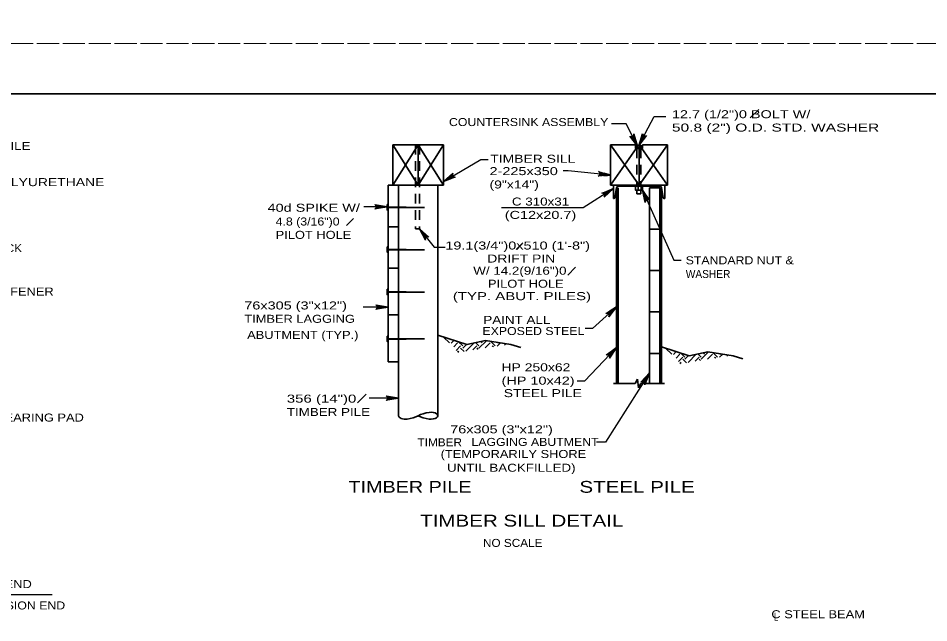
# Model space of a CAD drawing. Extents: x -11 to 79, y -154 to 0.
# Drawn here: x 46.09 to 59.74, y -52.68 to -43.62 of the extents above; entities that cross this region are included whole.
import ezdxf
from ezdxf.enums import TextEntityAlignment as Align

# ---------------------------------------------------------------- set-up
doc = ezdxf.new("R2010")
doc.units = 0
doc.header["$LTSCALE"] = 0.048
doc.linetypes.add('LONG_DASHED', pattern=[7.5, 6, -1.5])
doc.linetypes.add('MEDIUM_DASHED', pattern=[4.5, 3, -1.5])
for name, color, linetype, lineweight in [('1', 7, 'Continuous', 25), ('2', 7, 'Continuous', 35), ('3', 7, 'Continuous', 25), ('63', 7, 'LONG_DASHED', 13)]:
    doc.layers.add(name, color=color, linetype=linetype, lineweight=lineweight)

msp = doc.modelspace()

# ---------------------------------------------------------------- hatches: boundary and pattern name
at = {"layer": '2'}
for points in [[(52.56983, -46.02442), (52.55125, -45.9925), (52.46492, -46.06417)], [(54.9665, -48.00325), (54.99117, -48.03058), (55.06108, -47.94275)]]:
    msp.add_hatch(color=256, dxfattribs=at).paths.add_polyline_path(points)
at = {"layer": '3'}
for points in [[(54.87533, -45.94225), (54.87158, -45.97892), (54.98358, -45.97183)], [(54.91192, -46.2135), (54.932, -46.2445), (55.01492, -46.16892)], [(54.97125, -48.62192), (54.99792, -48.64742), (55.06108, -48.55458)], [(55.4825, -49.01783), (55.51367, -49.03767), (55.55758, -48.93433)]]:
    msp.add_hatch(color=256, dxfattribs=at).paths.add_polyline_path(points)

# ---------------------------------------------------------------- linework, layer by layer
at = {"layer": '1', "lineweight": 35}
msp.add_lwpolyline([(35.75, -65.25), (67.25, -65.25), (67.25, -44.75), (35.75, -44.75)], close=True, dxfattribs=at)
at = {"layer": '2'}
for p, q in [((51.70908, -45.51775), (52.46492, -45.51775)), ((51.70925, -45.51775), (52.08708, -46.12275)), ((52.08708, -45.51775), (51.70925, -46.12275)), ((51.70925, -45.51775), (51.70925, -46.12275)), ((52.08708, -45.51775), (52.08708, -46.12275)), ((52.46492, -45.51775), (52.08708, -46.12275)), ((52.08708, -45.51775), (52.46492, -46.12275)), ((52.46492, -45.51775), (52.46492, -46.12275)), ((54.97292, -45.51392), (54.97292, -46.11892)), ((54.97292, -45.51392), (55.39908, -46.11892)), ((54.97292, -45.51392), (55.34417, -45.51392)), ((54.97292, -45.51392), (55.12792, -45.51392)), ((55.35817, -45.57208), (54.97292, -46.11892)), ((55.34417, -45.51392), (55.34417, -45.57208)), ((55.34417, -45.55742), (55.4485, -45.55742)), ((55.35542, -45.55742), (55.35542, -45.53467)), ((55.42567, -45.52758), (55.36533, -45.52758)), ((55.376, -45.53467), (55.376, -45.55742)), ((55.82533, -45.51392), (55.39908, -46.11892)), ((55.39908, -45.57208), (55.39908, -46.11892)), ((55.41575, -45.53467), (55.41575, -45.55742)), ((55.43492, -45.55742), (55.43492, -45.53467)), ((55.82533, -46.11892), (55.44008, -45.57208)), ((55.4485, -45.51392), (55.82533, -45.51392)), ((55.82533, -45.51392), (55.82533, -46.11892)), ((51.63825, -46.12275), (51.79325, -46.12275)), ((51.63833, -46.12275), (51.63833, -48.76833)), ((51.70925, -46.12275), (52.46492, -46.12275)), ((51.79325, -46.12275), (51.79325, -49.57533)), ((52.38092, -46.12275), (52.38092, -49.57533)), ((55.82533, -46.11892), (54.97292, -46.11892)), ((55.01492, -46.11892), (55.01492, -46.31883)), ((55.08683, -46.13742), (55.71192, -46.13742)), ((55.38833, -46.1955), (55.38833, -46.13742)), ((55.43142, -46.1955), (55.43142, -46.13742)), ((55.03608, -46.30783), (55.06108, -46.15925)), ((55.06108, -46.15925), (55.06108, -49.0915)), ((55.08625, -46.15925), (55.08625, -49.0915)), ((55.36725, -46.1955), (55.36725, -46.2515)), ((55.36725, -46.2515), (55.42542, -46.2515)), ((55.42542, -46.1955), (55.42542, -46.2515)), ((55.55758, -46.15925), (55.55758, -49.0915)), ((55.55758, -46.15925), (55.71258, -46.15925)), ((55.71258, -46.15925), (55.71258, -49.0915)), ((55.73767, -46.15925), (55.73767, -49.0915)), ((55.73767, -46.15925), (55.76267, -46.30783)), ((55.01492, -46.31883), (55.02325, -46.31875)), ((51.63875, -46.44617), (52.18383, -46.45442)), ((51.63875, -46.46258), (52.18383, -46.45442)), ((51.63825, -46.74317), (51.79325, -46.74317)), ((55.55758, -46.77967), (55.71258, -46.77967)), ((51.63875, -47.07917), (52.18383, -47.08733)), ((51.63875, -47.0955), (52.18383, -47.08733)), ((51.63825, -47.36367), (51.79325, -47.36367)), ((55.55758, -47.40017), (55.71258, -47.40017)), ((51.63875, -47.714), (52.18383, -47.72217)), ((51.63875, -47.73042), (52.18383, -47.72217)), ((55.55758, -48.02058), (55.71258, -48.02058)), ((51.79325, -48.066), (51.63833, -48.066)), ((51.63892, -48.41633), (52.18392, -48.42458)), ((51.63892, -48.43275), (52.18392, -48.42458)), ((52.55592, -48.48467), (52.46858, -48.39733)), ((52.58367, -48.48758), (52.62433, -48.44692)), ((52.99942, -48.56117), (53.10958, -48.451)), ((53.04533, -48.48467), (53.02525, -48.46458)), ((53.24408, -48.53058), (53.17475, -48.46125)), ((52.62083, -48.54217), (52.67825, -48.48467)), ((52.658, -48.59675), (52.72408, -48.53058)), ((52.75467, -48.53058), (52.69292, -48.46875)), ((52.77542, -48.61242), (52.72408, -48.56117)), ((52.75467, -48.56117), (52.80983, -48.506)), ((52.80058, -48.607), (52.92058, -48.48708)), ((52.90933, -48.59008), (52.96883, -48.53058)), ((52.99942, -48.53058), (52.94967, -48.48083)), ((52.98508, -48.5775), (52.96883, -48.56117)), ((53.09283, -48.5595), (53.16758, -48.48467)), ((53.20167, -48.54233), (53.2135, -48.53058)), ((53.27308, -48.53208), (53.32083, -48.48442)), ((53.28992, -48.48467), (53.28375, -48.4785)), ((53.38025, -48.51675), (53.40008, -48.49692)), ((55.88908, -48.65308), (55.80175, -48.56575)), ((52.69675, -48.6255), (52.67825, -48.607)), ((55.55758, -48.64108), (55.71258, -48.64108)), ((55.91683, -48.656), (55.9575, -48.61533)), ((55.954, -48.71058), (56.01142, -48.65308)), ((55.99117, -48.76517), (56.05725, -48.699)), ((56.08783, -48.699), (56.02608, -48.63717)), ((56.10858, -48.78083), (56.05725, -48.72958)), ((56.08783, -48.72958), (56.143, -48.67442)), ((56.13375, -48.7755), (56.25375, -48.6555)), ((56.2425, -48.7585), (56.302, -48.699)), ((56.33258, -48.699), (56.28283, -48.64933)), ((56.31825, -48.74592), (56.302, -48.72958)), ((56.33258, -48.72958), (56.44275, -48.61942)), ((56.3785, -48.65308), (56.35842, -48.63308)), ((56.426, -48.72792), (56.50075, -48.65308)), ((56.57725, -48.699), (56.50792, -48.62975)), ((56.53483, -48.71075), (56.54667, -48.699)), ((56.60625, -48.7005), (56.65408, -48.65283)), ((56.62308, -48.65308), (56.61692, -48.64692)), ((56.71342, -48.68517), (56.73325, -48.66533)), ((51.79333, -48.76833), (51.63833, -48.76833)), ((56.02992, -48.79392), (56.01142, -48.7755)), ((55.01492, -49.0915), (55.33925, -49.0915)), ((55.33925, -49.0915), (55.37758, -49.02908)), ((55.37758, -49.02908), (55.39075, -49.15725)), ((55.39075, -49.15725), (55.42667, -49.0915)), ((55.42667, -49.0915), (55.78333, -49.0915))]:
    msp.add_line(p, q, dxfattribs=at)
at = {"layer": '2', "linetype": 'MEDIUM_DASHED'}
for p, q in [((52.04833, -45.51775), (52.04833, -46.77408)), ((52.10642, -45.51775), (52.10642, -46.77408)), ((55.36725, -45.57208), (55.36725, -46.13742)), ((55.42542, -45.57208), (55.42542, -46.13742)), ((52.10642, -46.77408), (52.04833, -46.77408))]:
    msp.add_line(p, q, dxfattribs=at)
at = {"layer": '2', "lineweight": 25}
for p, q in [((52.46492, -46.06417), (53.02808, -45.736)), ((53.02808, -45.736), (53.13883, -45.736))]:
    msp.add_line(p, q, dxfattribs=at)
at = {"layer": '2'}
for points in [[(55.34417, -45.57208), (55.4485, -45.57208), (55.4485, -45.51392)], [(55.77558, -46.31875), (55.78383, -46.31883), (55.78383, -46.11892)], [(52.37092, -48.36783), (52.38092, -48.36942), (52.81892, -48.50892), (53.09758, -48.44908), (53.47583, -48.50892), (53.62458, -48.55417)], [(55.73767, -48.54542), (56.15208, -48.67733), (56.43075, -48.61758), (56.809, -48.67733), (56.95775, -48.72258)]]:
    msp.add_lwpolyline(points, dxfattribs=at)
at = {"layer": '2', "lineweight": 25}
for points in [[(52.56983, -46.02442), (52.55125, -45.9925), (52.46492, -46.06417)], [(54.9665, -48.00325), (54.99117, -48.03058), (55.06108, -47.94275)]]:
    msp.add_lwpolyline(points, close=True, dxfattribs=at)
at = {"layer": '2'}
for points in [[(55.34417, -46.13742), (55.4485, -46.13742), (55.4485, -46.1955), (55.34417, -46.1955)], [(51.62242, -46.41208), (51.62242, -46.49125), (51.63875, -46.49125), (51.63875, -46.41208)], [(51.62242, -47.04508), (51.62242, -47.12417), (51.63875, -47.12417), (51.63875, -47.04508)], [(51.62242, -47.67992), (51.62242, -47.759), (51.63875, -47.759), (51.63875, -47.67992)], [(51.6225, -48.38225), (51.6225, -48.46142), (51.63892, -48.46142), (51.63892, -48.38225)]]:
    msp.add_lwpolyline(points, close=True, dxfattribs=at)
at = {"layer": '2', "lineweight": 25}
msp.add_lwpolyline([(55.06108, -47.94275), (54.7005, -48.26792), (54.58975, -48.26792)], dxfattribs=at)
at = {"layer": '2'}
for centre, radius, start, end in [((55.36565, -45.53864), 0.01105, 88.17294, 158.71305), ((55.36565, -45.53864), 0.01105, 21.28694, 88.17294), ((55.39582, -45.55923), 0.03163, 51.05, 128.95), ((55.42529, -45.53764), 0.01005, 17.45181, 162.54819), ((55.08685, -46.16358), 0.02616, 90.03721, 170.46279), ((55.71189, -46.16356), 0.02614, 9.5, 90), ((55.02312, -46.30564), 0.01315, 270.28629, 350.21371), ((55.77555, -46.30571), 0.01308, 189.53721, 269.96279)]:
    msp.add_arc(centre, radius, start, end, dxfattribs=at)
for centre, major_axis, start_param, end_param in [((52.38092, -49.72225), (0.41554, 0), 1.8903203, 2.35619449), ((52.27683, -49.57533), (0.10409, 0), 4.45558788, 8.11078274), ((51.89734, -49.57533), (-0.10409, 0), 0, 1.82759743), ((51.79325, -49.42842), (-0.41554, 0), 1.8903203, 2.35619449), ((52.38092, -49.42842), (0.41554, 0), 3.92699082, 4.39286501)]:
    msp.add_ellipse(centre, major_axis=major_axis, ratio=0.5, start_param=start_param, end_param=end_param, dxfattribs=at)
at = {"layer": '3', "lineweight": 35}
for p, q in [((57.06625, -45.11325), (57.19358, -44.986)), ((51.01133, -46.72617), (51.118, -46.6195)), ((53.55825, -47.08308), (53.65875, -46.9825)), ((54.32942, -47.46808), (54.4475, -47.35)), ((51.17983, -49.38108), (51.30917, -49.25183))]:
    msp.add_line(p, q, dxfattribs=at)
at = {"layer": '3'}
for p, q in [((55.39583, -45.52758), (55.62517, -45.08958)), ((55.62517, -45.08958), (55.7985, -45.08958)), ((55.20717, -45.19933), (54.9875, -45.19933)), ((55.376, -45.53467), (55.20717, -45.19933)), ((55.4485, -46.1955), (55.91933, -47.24533)), ((51.62242, -46.44725), (51.27475, -46.44725)), ((52.10642, -46.77567), (52.32508, -47.05108)), ((52.32508, -47.05108), (52.49067, -47.05108)), ((55.91933, -47.24533), (56.03008, -47.24533)), ((51.63833, -47.94708), (51.26375, -47.94708)), ((55.06108, -48.55467), (54.5805, -49.05733)), ((55.55758, -48.93433), (54.89642, -49.97225)), ((54.5805, -49.05733), (54.46975, -49.05733)), ((51.79325, -49.31308), (51.35192, -49.31308)), ((54.89642, -49.97225), (54.76, -49.97225)), ((46.5995, -52.25967), (41.28892, -52.25967))]:
    msp.add_line(p, q, dxfattribs=at)
for points in [[(55.376, -45.53467), (55.26092, -45.38392), (55.27633, -45.39225), (55.29083, -45.39325), (55.30292, -45.3895), (55.31308, -45.382), (55.321, -45.36975), (55.32342, -45.35242), (55.376, -45.53467), (55.321, -45.36975), (55.31308, -45.382), (55.376, -45.53467), (55.30292, -45.3895), (55.29083, -45.39325), (55.376, -45.53467), (55.27633, -45.39225)], [(55.39583, -45.52758), (55.45133, -45.34625), (55.4535, -45.36358), (55.46117, -45.37592), (55.47125, -45.38358), (55.48325, -45.3875), (55.49775, -45.38675), (55.51325, -45.37867), (55.39583, -45.52758), (55.49775, -45.38675), (55.48325, -45.3875), (55.39583, -45.52758), (55.47125, -45.38358), (55.46117, -45.37592), (55.39583, -45.52758), (55.4535, -45.36358)], [(52.46492, -46.06417), (52.60842, -45.94008), (52.601, -45.95592), (52.60092, -45.9705), (52.60533, -45.98233), (52.6135, -45.99208), (52.62617, -45.99917), (52.64358, -46.0005), (52.46492, -46.06417), (52.62617, -45.99917), (52.6135, -45.99208), (52.46492, -46.06417), (52.60533, -45.98233), (52.60092, -45.9705), (52.46492, -46.06417), (52.601, -45.95592)], [(54.97292, -45.97117), (54.33583, -45.90342), (54.263, -45.90342)], [(54.97292, -45.97117), (54.78383, -45.98625), (54.79917, -45.97783), (54.80783, -45.96617), (54.81133, -45.954), (54.8105, -45.94133), (54.8045, -45.92808), (54.79125, -45.91667), (54.97292, -45.97117), (54.8045, -45.92808), (54.8105, -45.94133), (54.97292, -45.97117), (54.81133, -45.954), (54.80783, -45.96617), (54.97292, -45.97117), (54.79917, -45.97783)], [(55.01492, -46.16875), (54.5625, -46.462), (53.33867, -46.462)], [(55.01492, -46.16875), (54.8775, -46.2995), (54.88417, -46.28333), (54.88358, -46.26883), (54.87858, -46.25717), (54.87, -46.24783), (54.85692, -46.24133), (54.8395, -46.24083), (55.01492, -46.16875), (54.85692, -46.24133), (54.87, -46.24783), (55.01492, -46.16875), (54.87858, -46.25717), (54.88358, -46.26883), (55.01492, -46.16875), (54.88417, -46.28333)], [(55.4485, -46.1955), (55.55667, -46.35125), (55.54175, -46.34225), (55.52725, -46.34058), (55.515, -46.34375), (55.5045, -46.35083), (55.49608, -46.36275), (55.49292, -46.37992), (55.4485, -46.1955), (55.49608, -46.36275), (55.5045, -46.35083), (55.4485, -46.1955), (55.515, -46.34375), (55.52725, -46.34058), (55.4485, -46.1955), (55.54175, -46.34225)], [(51.62242, -46.44725), (51.436, -46.48225), (51.44317, -46.47725), (51.45033, -46.47225), (51.45408, -46.466), (51.45775, -46.45975), (51.45883, -46.4535), (51.45992, -46.44725), (51.45883, -46.441), (51.45775, -46.43475), (51.45408, -46.4285), (51.45033, -46.42225), (51.44317, -46.41733), (51.436, -46.41233), (51.62242, -46.44725), (51.44317, -46.41733), (51.45033, -46.42225), (51.62242, -46.44725), (51.45408, -46.4285), (51.45775, -46.43475), (51.62242, -46.44725), (51.45883, -46.441), (51.45992, -46.44725), (51.62242, -46.44725), (51.45883, -46.4535), (51.45775, -46.45975), (51.62242, -46.44725), (51.45408, -46.466), (51.45033, -46.47225), (51.62242, -46.44725), (51.44317, -46.47725)], [(52.10642, -46.77567), (52.24967, -46.89992), (52.233, -46.89483), (52.21858, -46.89683), (52.2075, -46.90292), (52.199, -46.91242), (52.19383, -46.92592), (52.195, -46.94342), (52.10642, -46.77567), (52.19383, -46.92592), (52.199, -46.91242), (52.10642, -46.77567), (52.2075, -46.90292), (52.21858, -46.89683), (52.10642, -46.77567), (52.233, -46.89483)], [(51.63833, -47.94708), (51.45192, -47.982), (51.45908, -47.97708), (51.46625, -47.97208), (51.47, -47.96583), (51.47367, -47.95958), (51.47475, -47.95333), (51.47583, -47.94708), (51.47475, -47.94083), (51.47367, -47.93458), (51.47, -47.92833), (51.46625, -47.92208), (51.45908, -47.91708), (51.45192, -47.91217), (51.63833, -47.94708), (51.45908, -47.91708), (51.46625, -47.92208), (51.63833, -47.94708), (51.47, -47.92833), (51.47367, -47.93458), (51.63833, -47.94708), (51.47475, -47.94083), (51.47583, -47.94708), (51.63833, -47.94708), (51.47475, -47.95333), (51.47367, -47.95958), (51.63833, -47.94708), (51.47, -47.96583), (51.46625, -47.97208), (51.63833, -47.94708), (51.45908, -47.97708)], [(55.06108, -47.94275), (54.94608, -48.09358), (54.95008, -48.0765), (54.94717, -48.06233), (54.94042, -48.05158), (54.93042, -48.04375), (54.91658, -48.03942), (54.89925, -48.04167), (55.06108, -47.94275), (54.91658, -48.03942), (54.93042, -48.04375), (55.06108, -47.94275), (54.94042, -48.05158), (54.94717, -48.06233), (55.06108, -47.94275), (54.95008, -48.0765)], [(55.06108, -48.55467), (54.9575, -48.71358), (54.96025, -48.69633), (54.95633, -48.68233), (54.94875, -48.67208), (54.93825, -48.665), (54.92408, -48.66175), (54.907, -48.66525), (55.06108, -48.55467), (54.92408, -48.66175), (54.93825, -48.665), (55.06108, -48.55467), (54.94875, -48.67208), (54.95633, -48.68233), (55.06108, -48.55467), (54.96025, -48.69633)], [(55.55758, -48.93433), (55.48692, -49.11033), (55.48625, -49.09283), (55.47967, -49.07992), (55.47025, -49.07142), (55.45858, -49.0665), (55.44408, -49.066), (55.42792, -49.07275), (55.55758, -48.93433), (55.44408, -49.066), (55.45858, -49.0665), (55.55758, -48.93433), (55.47025, -49.07142), (55.47967, -49.07992), (55.55758, -48.93433), (55.48625, -49.09283)], [(51.79325, -49.31308), (51.60683, -49.34808), (51.614, -49.34308), (51.62117, -49.33808), (51.62492, -49.33183), (51.62858, -49.32558), (51.62967, -49.31933), (51.63075, -49.31308), (51.62967, -49.30683), (51.62858, -49.30058), (51.62492, -49.29433), (51.62117, -49.28808), (51.614, -49.28317), (51.60683, -49.27817), (51.79325, -49.31308), (51.614, -49.28317), (51.62117, -49.28808), (51.79325, -49.31308), (51.62492, -49.29433), (51.62858, -49.30058), (51.79325, -49.31308), (51.62967, -49.30683), (51.63075, -49.31308), (51.79325, -49.31308), (51.62967, -49.31933), (51.62858, -49.32558), (51.79325, -49.31308), (51.62492, -49.33183), (51.62117, -49.33808), (51.79325, -49.31308), (51.614, -49.34308)]]:
    msp.add_lwpolyline(points, dxfattribs=at)
for points in [[(54.87533, -45.94225), (54.87158, -45.97892), (54.98358, -45.97183)], [(54.91192, -46.2135), (54.932, -46.2445), (55.01492, -46.16892)], [(54.97125, -48.62192), (54.99792, -48.64742), (55.06108, -48.55458)], [(55.4825, -49.01783), (55.51367, -49.03767), (55.55758, -48.93433)]]:
    msp.add_lwpolyline(points, close=True, dxfattribs=at)
at = {"layer": '63'}
for points in [[(34, -44), (68, -44), (68, -22), (34, -22)], [(34, -66), (68, -66), (68, -44), (34, -44)]]:
    msp.add_lwpolyline(points, close=True, dxfattribs=at)

# ---------------------------------------------------------------- texts
at = {"layer": '3'}
for s, height, width, p in [('12.7 (1/2")0 BOLT W/', 0.12, 1.35, (55.89217, -45.11767)), ('50.8 (2") O.D. STD. WASHER', 0.12, 1.45, (55.89217, -45.31767)), ('CLASS 4 GEOTEXTILE', 0.12, 1.25, (44.13383, -45.59408)), ('TIMBER SILL', 0.12, 1.3, (53.16842, -45.78483)), ('2-225x350', 0.12, 1.35, (53.15733, -45.97017)), ('(9"x14")', 0.12, 1.3, (53.15733, -46.17017)), ('40d SPIKE W/', 0.12, 1.35, (49.82933, -46.51917)), ('4.8 (3/16")0', 0.12, 1.15, (49.95083, -46.72525)), ('PILOT HOLE', 0.12, 1.2, (49.95083, -46.92525)), ('19.1(3/4")0x510 (1\'-8")', 0.12, 1.35, (52.49417, -47.08508)), ('GLULAM DECK', 0.12, 1.1, (44.883, -47.12442)), ('DRIFT PIN', 0.12, 1.3, (53.123, -47.28008)), ('STANDARD NUT &', 0.12, 1.15, (56.09817, -47.30658)), ('W/ 14.2(9/16")0', 0.12, 1.25, (52.9135, -47.46233)), ('WASHER', 0.12, 0.95, (56.09975, -47.51175)), ('PILOT HOLE', 0.12, 1.2, (53.13458, -47.65742)), ('BEARING STIFFENER', 0.12, 1.2, (44.63217, -47.77425)), ('(TYP. ABUT. PILES)', 0.12, 1.4, (52.60717, -47.84358)), ('76x305 (3"x12")', 0.12, 1.35, (49.48067, -47.98333)), ('TIMBER LAGGING', 0.12, 1.2, (49.48067, -48.18333)), ('PAINT ALL', 0.12, 1.25, (53.06533, -48.199)), ('ABUTMENT (TYP.)', 0.12, 1.2, (49.52333, -48.42492)), ('EXPOSED STEEL', 0.12, 1.15, (53.05083, -48.36642)), ('HP 250x62', 0.12, 1.3, (53.33733, -48.90967)), ('(HP 10x42)', 0.12, 1.35, (53.33733, -49.10967)), ('356 (14")0', 0.12, 1.4, (50.11792, -49.37933)), ('STEEL PILE', 0.12, 1.3, (53.37058, -49.29683)), ('ELASTOMERIC BEARING PAD', 0.12, 1.2, (44.32483, -49.66317)), ('TIMBER PILE', 0.12, 1.25, (50.11792, -49.57933)), ('76x305 (3"x12")', 0.12, 1.35, (52.56767, -49.83908)), ('TIMBER', 0.12, 1.1, (52.07792, -50.03408)), ('LAGGING ABUTMENT', 0.12, 1.15, (52.88625, -50.02833)), ('(TEMPORARILY SHORE ', 0.12, 1.2, (52.42458, -50.20867)), ('UNTIL BACKFILLED)', 0.12, 1.25, (52.5195, -50.41483)), ('TIMBER PILE', 0.1772, 1.25, (51.043, -50.7295)), ('STEEL PILE', 0.1772, 1.3, (54.50508, -50.73025)), ('NO SCALE', 0.12, 1.1, (53.05875, -51.5415)), ('C STEEL BEAM', 0.12, 1.2, (57.38367, -52.61008)), ('L', 0.12, 0.75, (57.42142, -52.64775))]:
    msp.add_text(s, height=height, dxfattribs=dict(at, width=width)).set_placement(p)
for s, width, p in [('COUNTERSINK ASSEMBLY', 1.15, (54.93867, -45.235)), ('152 um (6 MIL) POLYURETHANE', 1.3, (47.3825, -46.135))]:
    msp.add_text(s, height=0.12, dxfattribs=dict(at, width=width)).set_placement(p, align=Align.RIGHT)
for s, height, width, p in [('C 310x31', 0.12, 1.25, (53.92196, -46.42633)), ('(C12x20.7)', 0.12, 1.35, (53.922, -46.62633)), ('TIMBER SILL DETAIL', 0.1772, 1.3, (53.64058, -51.2365)), ('FIXED END', 0.12, 1.2, (45.78104, -52.1585)), ('EXPANSION END', 0.12, 1.15, (46.03583, -52.47842))]:
    msp.add_text(s, height=height, dxfattribs=dict(at, width=width)).set_placement(p, align=Align.CENTER)

doc.saveas('drawing.dxf')
